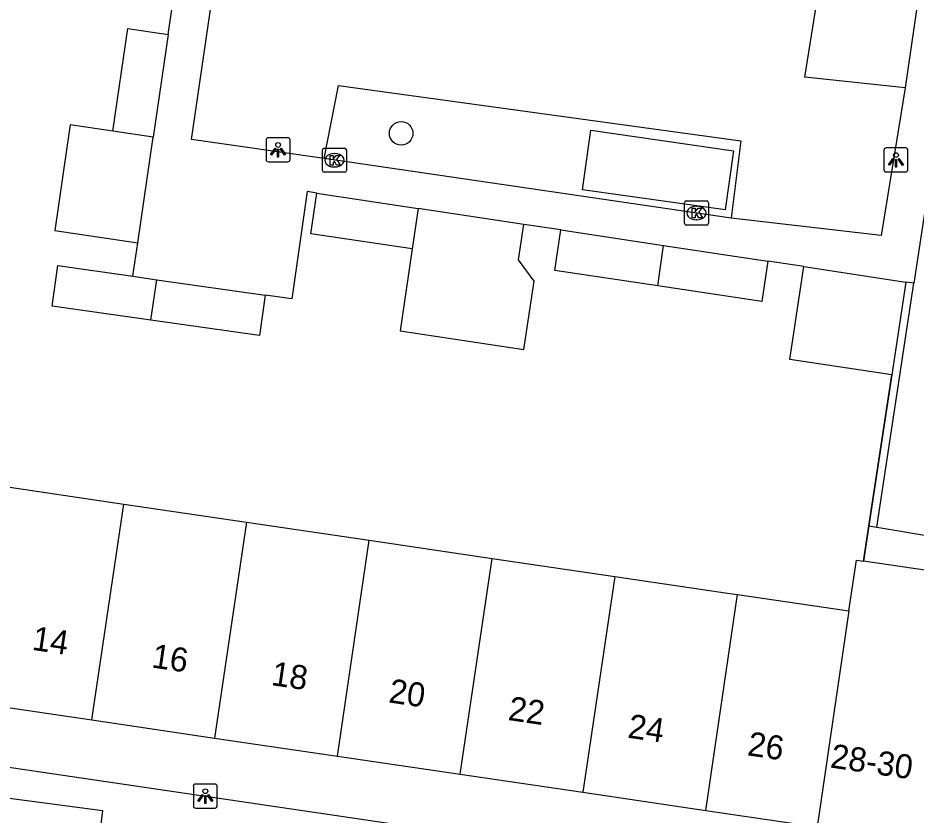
# Model space of a CAD drawing. Extents: x 161087 to 161922, y 382574 to 383873.
# Drawn here: x 161800.64 to 161837.96, y 383320.12 to 383353.26 of the extents above; entities that cross this region are included whole.
import ezdxf

# ---------------------------------------------------------------- set-up
doc = ezdxf.new("R2010")
doc.units = 0
for name, color, linetype in [('IMGEO_Boom', 7, 'Continuous'), ('IMGEO_Groenvoorziening', 7, 'Continuous'), ('IMGEO_Kolk', 7, 'Continuous'), ('IMGEO_Lichtpunt', 7, 'Continuous'), ('IMGEO_Muur', 7, 'Continuous'), ('IMGEO_Pand', 7, 'Continuous'), ('IMGEO_Pand_nummerreeks', 7, 'Continuous'), ('IMGEO_Voetpad_open', 7, 'Continuous')]:
    doc.layers.add(name, color=color, linetype=linetype)

msp = doc.modelspace()

# ---------------------------------------------------------------- linework, layer by layer
at = {"layer": 'IMGEO_Boom'}
msp.add_circle((161816.562, 383348.464), 0.489, dxfattribs=at)
at = {"layer": 'IMGEO_Groenvoorziening'}
for points in [[(161837.512, 383350.361), (161833.344, 383350.796), (161835.02, 383361.287)], [(161813.359, 383347.412), (161813.958, 383350.453), (161830.683, 383348.15), (161830.273, 383344.944)]]:
    msp.add_lwpolyline(points, dxfattribs=at)
at = {"layer": 'IMGEO_Kolk'}
for p, q in [((161813.287, 383346.921), (161813.287, 383347.773)), ((161813.362, 383347.847), (161814.214, 383347.847)), ((161814.288, 383347.773), (161814.288, 383346.921)), ((161813.775, 383347.627), (161813.8, 383347.627)), ((161813.798, 383347.067), (161813.773, 383347.067)), ((161814.214, 383346.847), (161813.362, 383346.847)), ((161828.335, 383344.726), (161828.335, 383345.578)), ((161828.41, 383345.652), (161829.262, 383345.652)), ((161828.823, 383345.432), (161828.848, 383345.432)), ((161829.336, 383345.578), (161829.336, 383344.726)), ((161828.846, 383344.872), (161828.821, 383344.872)), ((161829.262, 383344.652), (161828.41, 383344.652))]:
    msp.add_line(p, q, dxfattribs=at)
for points in [[(161813.287, 383346.921), (161813.287, 383347.773)], [(161813.362, 383347.847), (161814.214, 383347.847)], [(161814.288, 383347.773), (161814.288, 383346.921)], [(161813.608, 383347.547), (161813.731, 383347.547), (161813.731, 383347.396), (161813.861, 383347.547), (161814.025, 383347.547), (161813.879, 383347.396), (161814.032, 383347.147), (161813.88, 383347.147), (161813.795, 383347.311), (161813.731, 383347.244), (161813.731, 383347.147), (161813.608, 383347.147), (161813.608, 383347.547)], [(161814.214, 383346.847), (161813.362, 383346.847)], [(161828.335, 383344.726), (161828.335, 383345.578)], [(161828.41, 383345.652), (161829.262, 383345.652)], [(161829.336, 383345.578), (161829.336, 383344.726)], [(161828.656, 383345.352), (161828.779, 383345.352), (161828.779, 383345.201), (161828.909, 383345.352), (161829.073, 383345.352), (161828.927, 383345.201), (161829.08, 383344.952), (161828.928, 383344.952), (161828.843, 383345.116), (161828.779, 383345.049), (161828.779, 383344.952), (161828.656, 383344.952), (161828.656, 383345.352)], [(161829.262, 383344.652), (161828.41, 383344.652)]]:
    msp.add_lwpolyline(points, dxfattribs=at)
for centre, start, end in [((161813.364, 383347.771), 91.552, 178.448), ((161813.364, 383347.771), 91.552, 178.448), ((161814.212, 383347.771), 1.552, 88.448), ((161814.212, 383347.771), 1.552, 88.448), ((161813.364, 383346.923), 181.552, 268.448), ((161813.364, 383346.923), 181.552, 268.448), ((161814.212, 383346.923), 271.552, 358.448), ((161814.212, 383346.923), 271.552, 358.448), ((161828.412, 383345.576), 91.552, 178.448), ((161828.412, 383345.576), 91.552, 178.448), ((161829.26, 383345.576), 1.552, 88.448), ((161829.26, 383345.576), 1.552, 88.448), ((161828.412, 383344.728), 181.552, 268.448), ((161828.412, 383344.728), 181.552, 268.448), ((161829.26, 383344.728), 271.552, 358.448), ((161829.26, 383344.728), 271.552, 358.448)]:
    msp.add_arc(centre, 0.0765, start, end, dxfattribs=at)
for centre, major_axis, ratio, start_param, end_param in [((161813.774, 383347.347), (-0.387, 0.002), 0.722429, 4.712389, 7.853982), ((161813.799, 383347.347), (-0.39, 0.002), 0.717154, 1.570796, 4.712389), ((161828.822, 383345.152), (-0.387, 0.002), 0.722429, 4.712389, 7.853982), ((161828.847, 383345.152), (-0.39, 0.002), 0.717154, 1.570796, 4.712389)]:
    msp.add_ellipse(centre, major_axis=major_axis, ratio=ratio, start_param=start_param, end_param=end_param, dxfattribs=at)
at = {"layer": 'IMGEO_Lichtpunt'}
for p, q in [((161810.948, 383348.184), (161810.948, 383347.377)), ((161810.948, 383348.184), (161810.948, 383347.377)), ((161811.85, 383348.279), (161811.042, 383348.279)), ((161811.85, 383348.279), (161811.042, 383348.279)), ((161811.944, 383347.377), (161811.944, 383348.184)), ((161811.944, 383347.377), (161811.944, 383348.184)), ((161836.628, 383347.761), (161836.628, 383346.954)), ((161836.628, 383347.761), (161836.628, 383346.954)), ((161837.53, 383347.856), (161836.722, 383347.856)), ((161837.53, 383347.856), (161836.722, 383347.856)), ((161837.624, 383346.954), (161837.624, 383347.761)), ((161837.624, 383346.954), (161837.624, 383347.761)), ((161811.042, 383347.283), (161811.85, 383347.283)), ((161811.042, 383347.283), (161811.85, 383347.283)), ((161836.722, 383346.86), (161837.53, 383346.86)), ((161836.722, 383346.86), (161837.53, 383346.86)), ((161807.925, 383321.314), (161807.925, 383320.507)), ((161807.925, 383321.314), (161807.925, 383320.507)), ((161808.827, 383321.409), (161808.019, 383321.409)), ((161808.827, 383321.409), (161808.019, 383321.409)), ((161808.921, 383320.507), (161808.921, 383321.314)), ((161808.921, 383320.507), (161808.921, 383321.314)), ((161808.019, 383320.413), (161808.827, 383320.413)), ((161808.019, 383320.413), (161808.827, 383320.413))]:
    msp.add_line(p, q, dxfattribs=at)
for points in [[(161811.322, 383347.848), (161811.361, 383347.82), (161811.173, 383347.558), (161811.135, 383347.585), (161811.322, 383347.848)], [(161811.424, 383347.8), (161811.471, 383347.8), (161811.471, 383347.478), (161811.424, 383347.478), (161811.424, 383347.8)], [(161811.534, 383347.82), (161811.572, 383347.847), (161811.759, 383347.585), (161811.72, 383347.557), (161811.534, 383347.82)], [(161837.002, 383347.425), (161837.041, 383347.397), (161836.853, 383347.135), (161836.815, 383347.162), (161837.002, 383347.425)], [(161837.104, 383347.377), (161837.151, 383347.377), (161837.151, 383347.055), (161837.104, 383347.055), (161837.104, 383347.377)], [(161837.214, 383347.397), (161837.252, 383347.424), (161837.439, 383347.162), (161837.4, 383347.134), (161837.214, 383347.397)], [(161808.299, 383320.978), (161808.338, 383320.95), (161808.15, 383320.688), (161808.112, 383320.715), (161808.299, 383320.978)], [(161808.401, 383320.93), (161808.448, 383320.93), (161808.448, 383320.608), (161808.401, 383320.608), (161808.401, 383320.93)], [(161808.511, 383320.95), (161808.549, 383320.977), (161808.736, 383320.715), (161808.697, 383320.687), (161808.511, 383320.95)]]:
    msp.add_lwpolyline(points, dxfattribs=at)
for centre in [(161811.447, 383347.982), (161837.127, 383347.559), (161808.424, 383321.112)]:
    msp.add_circle(centre, 0.0994, dxfattribs=at)
for centre, start, end in [((161811.042, 383348.184), 90, 180), ((161811.042, 383348.184), 90, 180), ((161811.85, 383348.184), 0, 90), ((161811.85, 383348.184), 0, 90), ((161836.722, 383347.761), 90, 180), ((161836.722, 383347.761), 90, 180), ((161837.53, 383347.761), 0, 90), ((161837.53, 383347.761), 0, 90), ((161811.042, 383347.377), 180, 270), ((161811.042, 383347.377), 180, 270), ((161811.85, 383347.377), 270, 0), ((161811.85, 383347.377), 270, 360), ((161836.722, 383346.954), 180, 270), ((161836.722, 383346.954), 180, 270), ((161837.53, 383346.954), 270, 0), ((161837.53, 383346.954), 270, 360), ((161808.019, 383321.314), 90, 180), ((161808.019, 383321.314), 90, 180), ((161808.827, 383321.314), 0, 90), ((161808.827, 383321.314), 0, 90), ((161808.019, 383320.507), 180, 270), ((161808.019, 383320.507), 180, 270), ((161808.827, 383320.507), 270, 0), ((161808.827, 383320.507), 270, 360)]:
    msp.add_arc(centre, 0.0946, start, end, dxfattribs=at)
at = {"layer": 'IMGEO_Muur'}
for points in [[(161836.949, 383338.427), (161835.996, 383332.147)], [(161835.996, 383332.147), (161835.773, 383330.679)]]:
    msp.add_lwpolyline(points, dxfattribs=at)
at = {"layer": 'IMGEO_Pand'}
for points in [[(161804.575, 383348.56), (161805.197, 383352.822), (161806.879, 383352.577)], [(161806.879, 383352.577), (161806.258, 383348.312)], [(161804.575, 383348.56), (161802.808, 383348.82), (161802.67, 383347.876), (161802.166, 383344.422), (161805.619, 383343.919)], [(161806.258, 383348.312), (161804.575, 383348.56)], [(161830.376, 383347.74), (161830.023, 383345.281), (161824.1, 383346.121), (161824.445, 383348.597), (161830.376, 383347.74)], [(161805.619, 383343.919), (161806.258, 383348.312)], [(161817.022, 383343.659), (161812.809, 383344.292), (161813.052, 383345.98)], [(161813.052, 383345.98), (161817.27, 383345.343)], [(161817.27, 383345.343), (161817.022, 383343.659)], [(161821.655, 383344.681), (161817.27, 383345.343)], [(161817.022, 383343.659), (161816.52, 383340.251), (161821.664, 383339.478), (161822.091, 383342.325), (161821.433, 383343.208), (161821.655, 383344.681)], [(161827.223, 383342.122), (161822.944, 383342.768), (161823.197, 383344.448)], [(161823.197, 383344.448), (161827.471, 383343.803)], [(161827.223, 383342.122), (161827.471, 383343.803)], [(161827.471, 383343.803), (161831.8, 383343.149)], [(161806.157, 383340.698), (161802.057, 383341.285), (161802.297, 383342.967), (161805.415, 383342.521)], [(161831.8, 383343.149), (161831.547, 383341.469), (161827.223, 383342.122)], [(161836.949, 383338.427), (161832.721, 383339.066), (161833.303, 383342.922)], [(161833.303, 383342.922), (161837.534, 383342.282)], [(161805.415, 383342.521), (161806.405, 383342.379)], [(161806.157, 383340.698), (161806.405, 383342.379)], [(161806.405, 383342.379), (161810.91, 383341.735)], [(161837.534, 383342.282), (161836.949, 383338.427)], [(161810.91, 383341.735), (161810.67, 383340.053), (161806.157, 383340.698)], [(161799.927, 383333.803), (161805.03, 383333.051)], [(161803.707, 383324.076), (161805.03, 383333.051)], [(161805.03, 383333.051), (161810.133, 383332.298)], [(161810.133, 383332.298), (161808.81, 383323.323)], [(161810.133, 383332.298), (161815.236, 383331.545)], [(161813.913, 383322.571), (161815.236, 383331.545)], [(161815.236, 383331.545), (161820.339, 383330.793)], [(161819.016, 383321.818), (161820.339, 383330.793)], [(161820.339, 383330.793), (161825.442, 383330.04)], [(161835.174, 383328.605), (161835.486, 383330.721), (161835.773, 383330.679)], [(161841.064, 383329.898), (161835.773, 383330.679)], [(161825.442, 383330.04), (161824.119, 383321.066)], [(161825.442, 383330.04), (161830.228, 383329.334), (161830.545, 383329.287)], [(161829.222, 383320.313), (161830.545, 383329.287)], [(161830.545, 383329.287), (161835.174, 383328.605)], [(161835.174, 383328.605), (161833.851, 383319.63)], [(161798.604, 383324.829), (161803.707, 383324.076)], [(161803.707, 383324.076), (161808.81, 383323.323)], [(161808.81, 383323.323), (161813.913, 383322.571)], [(161813.913, 383322.571), (161819.016, 383321.818)], [(161819.016, 383321.818), (161824.119, 383321.066)], [(161824.119, 383321.066), (161829.222, 383320.313)], [(161829.222, 383320.313), (161833.851, 383319.63)]]:
    msp.add_lwpolyline(points, dxfattribs=at)
at = {"layer": 'IMGEO_Voetpad_open'}
for points in [[(161835.297, 383365.807), (161839.651, 383365.156), (161837.512, 383350.361)], [(161806.879, 383352.577), (161807.101, 383354.101)], [(161813.359, 383347.412), (161807.853, 383348.215), (161808.711, 383354.103)], [(161837.512, 383350.361), (161836.516, 383344.223), (161830.273, 383344.944)], [(161830.273, 383344.944), (161813.359, 383347.412)], [(161813.052, 383345.98), (161812.656, 383346.04), (161812.013, 383341.577), (161810.91, 383341.735)], [(161843.28, 383344.388), (161838.306, 383345.14), (161837.866, 383342.229)], [(161823.197, 383344.448), (161821.655, 383344.681)], [(161805.415, 383342.521), (161805.619, 383343.919)], [(161833.303, 383342.922), (161831.8, 383343.149)], [(161836.332, 383332.091), (161837.866, 383342.229)], [(161837.866, 383342.229), (161837.534, 383342.282)], [(161835.996, 383332.147), (161836.949, 383338.427)], [(161835.773, 383330.679), (161835.996, 383332.147)], [(161835.996, 383332.147), (161836.332, 383332.091)], [(161836.332, 383332.091), (161841.38, 383331.247)], [(161839.055, 383316.368), (161785.677, 383324.251), (161782.963, 383327.407), (161783.401, 383330.319), (161780.972, 383330.759)], [(161799.443, 383319.164), (161799.743, 383320.887), (161804.146, 383320.317), (161803.922, 383318.496)]]:
    msp.add_lwpolyline(points, dxfattribs=at)

# ---------------------------------------------------------------- texts
at = {"layer": 'IMGEO_Pand_nummerreeks'}
for s, rotation, p in [('14', 351.6102, (161801.186, 383326.995)), ('16', 351.6102, (161806.156, 383326.262)), ('18', 351.6102, (161811.129, 383325.528)), ('20', 351.6102, (161816.009, 383324.809)), ('22', 351.6102, (161820.973, 383324.077)), ('24', 351.6102, (161825.946, 383323.343)), ('26', 351.6102, (161830.916, 383322.61)), ('28-30', 351.6155, (161834.362, 383322.102))]:
    msp.add_text(s, height=1, rotation=rotation, dxfattribs=at).set_placement(p)

doc.saveas('drawing.dxf')
